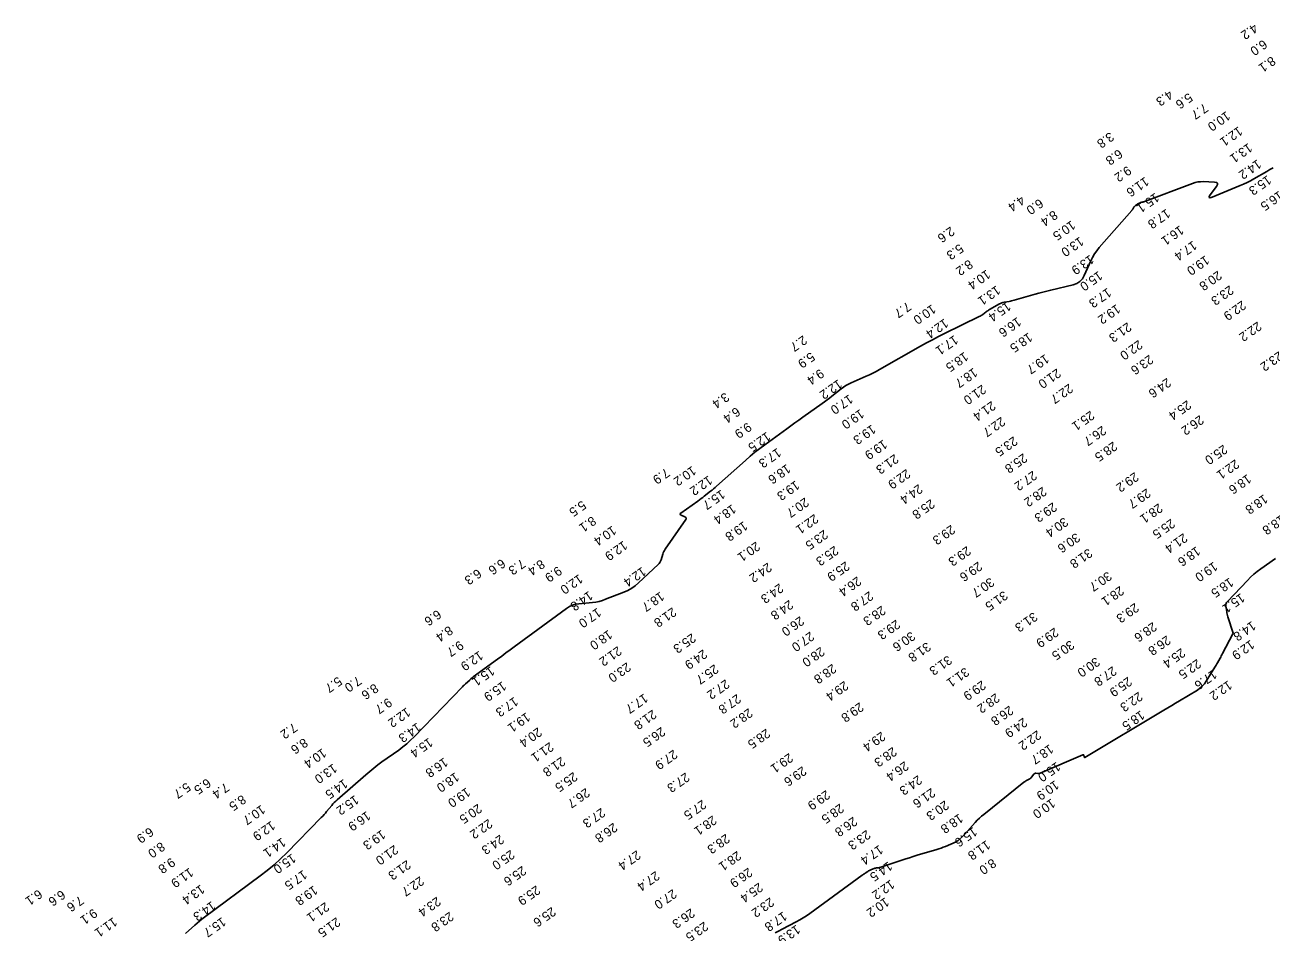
# Model space of a CAD drawing. Extents: x 988130 to 1132882, y 654656 to 841453.
# Drawn here: x 1036057 to 1036739, y 780006 to 780503 of the extents above; entities that cross this region are included whole.
import ezdxf

# ---------------------------------------------------------------- set-up
doc = ezdxf.new("R2010")
doc.units = 0
doc.layers.add('V-TOPO-MAJR', color=7, linetype='Continuous')
doc.layers.add('V-TOPO-SOUN', color=7, linetype='Continuous')

msp = doc.modelspace()

# ---------------------------------------------------------------- linework, layer by layer
at = {"layer": 'V-TOPO-MAJR'}
for points in [[(1036740.11, 780424.72), (1036738.31, 780423.73), (1036736.51, 780422.71), (1036729.38, 780418.56), (1036727.58, 780417.55), (1036725.75, 780416.61), (1036723.88, 780415.74), (1036721.99, 780414.93), (1036706.6, 780408.66), (1036705.55, 780408.33), (1036705.04, 780408.43), (1036705.07, 780408.94), (1036705.65, 780409.89), (1036709.05, 780414.5), (1036709.61, 780415.51), (1036709.61, 780416.25), (1036709.03, 780416.71), (1036707.88, 780416.9), (1036701.76, 780417.11), (1036700.28, 780417.09), (1036698.82, 780416.92), (1036697.38, 780416.61), (1036695.96, 780416.16), (1036668.7, 780405.96), (1036668.58, 780405.92), (1036668.46, 780405.89), (1036668.33, 780405.86), (1036668.2, 780405.83), (1036667.69, 780405.76), (1036667.56, 780405.74), (1036667.44, 780405.7), (1036667.32, 780405.65), (1036667.21, 780405.59), (1036665.97, 780404.89), (1036665.86, 780404.82), (1036665.75, 780404.76), (1036665.65, 780404.69), (1036665.54, 780404.62), (1036665.12, 780404.33), (1036665.02, 780404.25), (1036664.92, 780404.18), (1036664.82, 780404.1), (1036664.72, 780404.02), (1036664.19, 780403.57), (1036664.07, 780403.46), (1036663.96, 780403.35), (1036663.87, 780403.23), (1036663.78, 780403.09), (1036663.19, 780402.1), (1036663.06, 780401.9), (1036662.92, 780401.7), (1036662.77, 780401.5), (1036662.61, 780401.31), (1036644.88, 780380.98), (1036643.51, 780379.29), (1036642.28, 780377.51), (1036641.19, 780375.65), (1036640.24, 780373.7), (1036636.69, 780365.72), (1036635.65, 780363.91), (1036634.3, 780362.47), (1036632.64, 780361.4), (1036630.68, 780360.71), (1036618.34, 780357.73), (1036616.18, 780357.2), (1036614.03, 780356.65), (1036611.88, 780356.07), (1036609.74, 780355.46), (1036598.24, 780352.17), (1036597.57, 780351.99), (1036596.9, 780351.82), (1036596.22, 780351.68), (1036595.54, 780351.56), (1036592.8, 780351.1), (1036592.12, 780350.96), (1036591.47, 780350.76), (1036590.84, 780350.5), (1036590.22, 780350.18), (1036584.77, 780347.05), (1036584.28, 780346.77), (1036583.81, 780346.46), (1036583.35, 780346.14), (1036582.9, 780345.8), (1036581.11, 780344.41), (1036580.66, 780344.08), (1036580.19, 780343.77), (1036579.71, 780343.48), (1036579.21, 780343.22), (1036560.18, 780333.94), (1036556.85, 780332.29), (1036553.56, 780330.58), (1036550.28, 780328.82), (1036547.04, 780327.01), (1036524.59, 780314.25), (1036522.81, 780313.27), (1036521, 780312.33), (1036519.17, 780311.45), (1036517.32, 780310.61), (1036509.12, 780307.03), (1036507.65, 780306.33), (1036506.24, 780305.54), (1036504.88, 780304.67), (1036503.57, 780303.7), (1036498.46, 780299.65), (1036497.17, 780298.65), (1036495.87, 780297.66), (1036494.57, 780296.69), (1036493.24, 780295.73), (1036482.72, 780288.21), (1036480.52, 780286.64), (1036478.33, 780285.07), (1036476.14, 780283.49), (1036473.95, 780281.91), (1036461.79, 780273.11), (1036459.07, 780271.08), (1036456.4, 780268.98), (1036453.78, 780266.81), (1036451.22, 780264.58), (1036435.43, 780250.43), (1036434.61, 780249.71), (1036433.78, 780249), (1036432.95, 780248.31), (1036432.1, 780247.63), (1036428.67, 780244.94), (1036427.82, 780244.27), (1036426.95, 780243.62), (1036426.07, 780242.97), (1036425.19, 780242.33), (1036415.93, 780235.74), (1036415.58, 780235.41), (1036415.49, 780235.11), (1036415.64, 780234.83), (1036416.04, 780234.57), (1036418.13, 780233.59), (1036418.55, 780233.31), (1036418.76, 780232.98), (1036418.75, 780232.59), (1036418.52, 780232.14), (1036407.34, 780215.96), (1036406.92, 780215.3), (1036406.56, 780214.61), (1036406.25, 780213.89), (1036405.99, 780213.15), (1036405.09, 780210.12), (1036404.82, 780209.39), (1036404.46, 780208.72), (1036404.01, 780208.09), (1036403.48, 780207.53), (1036392.74, 780197.53), (1036390.92, 780195.97), (1036388.97, 780194.61), (1036386.9, 780193.44), (1036384.72, 780192.46), (1036374.7, 780188.52), (1036372.95, 780187.9), (1036371.17, 780187.41), (1036369.36, 780187.04), (1036367.52, 780186.81), (1036360.1, 780186.13), (1036358.29, 780185.84), (1036356.56, 780185.32), (1036354.93, 780184.57), (1036353.38, 780183.58), (1036324.68, 780162.49), (1036322.41, 780160.82), (1036320.14, 780159.15), (1036317.86, 780157.48), (1036315.59, 780155.81), (1036302.29, 780146.05), (1036302.11, 780145.92), (1036301.94, 780145.79), (1036301.77, 780145.65), (1036301.61, 780145.5), (1036300.96, 780144.92), (1036300.8, 780144.78), (1036300.63, 780144.63), (1036300.47, 780144.49), (1036300.31, 780144.34), (1036298.05, 780142.32), (1036297.62, 780141.93), (1036297.2, 780141.54), (1036296.79, 780141.13), (1036296.38, 780140.72), (1036269.94, 780113.35), (1036267.95, 780111.37), (1036265.87, 780109.5), (1036263.7, 780107.72), (1036261.45, 780106.04), (1036252.28, 780099.52), (1036250.01, 780097.87), (1036247.78, 780096.15), (1036245.6, 780094.38), (1036243.46, 780092.56), (1036227.8, 780078.86), (1036227, 780078.12), (1036226.22, 780077.36), (1036225.48, 780076.56), (1036224.78, 780075.73), (1036222.01, 780072.36), (1036221.31, 780071.52), (1036220.59, 780070.7), (1036219.86, 780069.9), (1036219.1, 780069.11), (1036200.26, 780049.83), (1036196.8, 780046.43), (1036193.21, 780043.17), (1036189.5, 780040.07), (1036185.66, 780037.11), (1036155.08, 780014.51), (1036153.73, 780013.49), (1036152.41, 780012.44), (1036151.12, 780011.35), (1036149.85, 780010.24), (1036144.84, 780005.7)], [(1036741.29, 780210.93), (1036733.32, 780205.26), (1036731.37, 780203.8), (1036729.49, 780202.25), (1036727.69, 780200.61), (1036725.97, 780198.88), (1036715.02, 780187.33), (1036714.59, 780186.77), (1036714.3, 780186.15), (1036714.18, 780185.49), (1036714.2, 780184.77), (1036714.61, 780181.82), (1036714.72, 780181.08), (1036714.87, 780180.35), (1036715.05, 780179.63), (1036715.26, 780178.92), (1036718.08, 780169.94), (1036718.09, 780169.91), (1036718.09, 780169.88), (1036718.09, 780169.85), (1036718.09, 780169.82), (1036718.06, 780169.69), (1036718.06, 780169.65), (1036718.05, 780169.62), (1036718.03, 780169.59), (1036718.02, 780169.56), (1036712.34, 780158.84), (1036712.01, 780158.21), (1036711.67, 780157.58), (1036711.32, 780156.95), (1036710.98, 780156.33), (1036709.59, 780153.82), (1036709.24, 780153.2), (1036708.88, 780152.58), (1036708.51, 780151.96), (1036708.14, 780151.35), (1036703.38, 780143.67), (1036702.39, 780142.26), (1036701.26, 780140.99), (1036699.98, 780139.87), (1036698.57, 780138.89), (1036688.81, 780132.95), (1036686.68, 780131.66), (1036684.56, 780130.37), (1036682.43, 780129.09), (1036680.29, 780127.82), (1036637.05, 780102.05), (1036636.87, 780101.97), (1036636.74, 780101.99), (1036636.64, 780102.08), (1036636.58, 780102.27), (1036636.43, 780103.18), (1036636.37, 780103.37), (1036636.27, 780103.48), (1036636.12, 780103.51), (1036635.93, 780103.46), (1036612.45, 780093.33), (1036612.17, 780093.23), (1036611.88, 780093.17), (1036611.59, 780093.15), (1036611.29, 780093.16), (1036610.08, 780093.3), (1036609.8, 780093.31), (1036609.54, 780093.24), (1036609.31, 780093.1), (1036609.11, 780092.9), (1036607.81, 780091.21), (1036607.53, 780090.89), (1036607.23, 780090.6), (1036606.89, 780090.35), (1036606.52, 780090.13), (1036605, 780089.34), (1036604.63, 780089.13), (1036604.26, 780088.9), (1036603.91, 780088.66), (1036603.57, 780088.4), (1036581.69, 780070.81), (1036580.46, 780069.78), (1036579.28, 780068.7), (1036578.14, 780067.58), (1036577.04, 780066.4), (1036571.32, 780060.02), (1036570.96, 780059.62), (1036570.59, 780059.24), (1036570.21, 780058.86), (1036569.82, 780058.49), (1036568.25, 780057.03), (1036567.85, 780056.69), (1036567.42, 780056.38), (1036566.96, 780056.11), (1036566.48, 780055.88), (1036560.63, 780053.34), (1036559.48, 780052.87), (1036558.32, 780052.43), (1036557.15, 780052.02), (1036555.97, 780051.65), (1036545.19, 780048.42), (1036543.1, 780047.79), (1036541.01, 780047.14), (1036538.93, 780046.47), (1036536.85, 780045.79), (1036524.83, 780041.8), (1036524.61, 780041.73), (1036524.39, 780041.68), (1036524.16, 780041.64), (1036523.93, 780041.61), (1036523.02, 780041.53), (1036522.79, 780041.5), (1036522.56, 780041.46), (1036522.34, 780041.4), (1036522.12, 780041.32), (1036519.89, 780040.49), (1036519.46, 780040.32), (1036519.04, 780040.12), (1036518.64, 780039.89), (1036518.24, 780039.64), (1036516.7, 780038.6), (1036516.31, 780038.34), (1036515.93, 780038.07), (1036515.55, 780037.8), (1036515.17, 780037.53), (1036486.38, 780016.63), (1036484.6, 780015.38), (1036482.78, 780014.2), (1036480.91, 780013.09), (1036479.01, 780012.05), (1036471.3, 780008.01), (1036469.38, 780006.98), (1036467.48, 780005.92)]]:
    msp.add_lwpolyline(points, dxfattribs=at)

# ---------------------------------------------------------------- texts
at = {"layer": 'V-TOPO-SOUN'}
for s, p in [('4.2', (1036729.47, 780503.88)), ('6.0', (1036734.6, 780495.09)), ('8.1', (1036739.17, 780485.94)), ('4.3', (1036683.03, 780467.47)), ('5.6', (1036693.76, 780465.91)), ('7.7', (1036702.25, 780460.21)), ('10.0 ', (1036714.37, 780455.88)), ('3.8', (1036650.72, 780444.47)), ('12.1 ', (1036721.1, 780447.56)), ('13.1 ', (1036726.48, 780438.44)), ('6.8', (1036655.46, 780435.13)), ('14.2 ', (1036731.37, 780429.5)), ('9.2', (1036660.27, 780425.96)), ('11.6 ', (1036669.86, 780419.94)), ('15.3 ', (1036736.87, 780420.8)), ('4.4', (1036602.03, 780409.71)), ('15.1 ', (1036675.47, 780411.2)), ('16.5 ', (1036743.26, 780412.31)), ('6.0', (1036612.07, 780408.03)), ('17.8 ', (1036681.58, 780402.47)), ('8.4', (1036619.91, 780401.64)), ('10.5 ', (1036629.6, 780396.07)), ('2.6', (1036563.48, 780392.72)), ('16.1 ', (1036688.95, 780393.33)), ('5.3', (1036568.39, 780383.34)), ('13.0 ', (1036634.18, 780387.17)), ('17.4 ', (1036696.12, 780384.97)), ('13.9 ', (1036639.78, 780377.27)), ('19.0 ', (1036702.94, 780376.96)), ('8.2', (1036573.48, 780374.67)), ('10.4 ', (1036583.11, 780369.14)), ('15.0 ', (1036644.48, 780368.42)), ('20.8 ', (1036709.76, 780368.56)), ('13.1 ', (1036588.58, 780360.51)), ('17.3 ', (1036649.33, 780359.18)), ('23.3 ', (1036716.21, 780360.55)), ('7.7', (1036539.73, 780351.56)), ('10.0 ', (1036553.27, 780350.15)), ('15.4 ', (1036594.35, 780351.64)), ('19.2 ', (1036654.25, 780350.27)), ('22.9 ', (1036723, 780352.24)), ('12.4 ', (1036560.09, 780342.4)), ('16.6 ', (1036600, 780343.18)), ('22.2 ', (1036731.55, 780340.75)), ('18.5 ', (1036606.1, 780334.72)), ('21.3 ', (1036660.31, 780340.32)), ('2.7', (1036482.78, 780333.16)), ('17.1 ', (1036565.46, 780333.31)), ('22.0 ', (1036666.37, 780330.64)), ('5.9', (1036487.01, 780324.04)), ('18.5 ', (1036571.01, 780324.15)), ('19.7 ', (1036615.25, 780322.95)), ('23.6 ', (1036672.29, 780322.57)), ('23.2 ', (1036743.18, 780324.49)), ('9.4', (1036492.04, 780314.88)), ('18.7 ', (1036576.04, 780315.43)), ('21.0 ', (1036621.69, 780315.04)), ('12.2 ', (1036502, 780309.14)), ('22.7 ', (1036628.32, 780306.74)), ('24.6 ', (1036681.99, 780309.92)), ('3.4', (1036440.16, 780301.98)), ('17.0 ', (1036507.93, 780300.87)), ('21.0 ', (1036580.74, 780306.22)), ('6.4', (1036446.18, 780293.99)), ('19.0 ', (1036514.01, 780292.84)), ('21.4 ', (1036585.95, 780297.23)), ('25.4 ', (1036693.01, 780297.68)), ('22.7 ', (1036591.23, 780288.59)), ('25.1 ', (1036640.05, 780291.93)), ('26.2 ', (1036699.9, 780289.51)), ('9.9', (1036452.39, 780285.58)), ('12.5 ', (1036462.82, 780280.39)), ('19.3 ', (1036520.36, 780284.37)), ('26.7 ', (1036646.47, 780283.7)), ('19.9 ', (1036526.65, 780276.12)), ('23.5 ', (1036597.98, 780277.91)), ('28.5 ', (1036652.52, 780275.07)), ('25.0 ', (1036712.83, 780273.38)), ('17.3 ', (1036468.63, 780271.59)), ('21.3 ', (1036532.82, 780268.19)), ('25.8 ', (1036603.3, 780268.63)), ('7.9', (1036407.59, 780260.55)), ('10.2 ', (1036422.06, 780261.73)), ('18.6 ', (1036473.78, 780262.78)), ('22.9 ', (1036539.34, 780260.03)), ('27.2 ', (1036608.57, 780259.09)), ('22.1 ', (1036719.3, 780265.32)), ('12.2 ', (1036430.94, 780256.47)), ('19.3 ', (1036478.64, 780253.73)), ('24.4 ', (1036546.01, 780251.75)), ('29.2 ', (1036664.27, 780258.32)), ('18.6 ', (1036725.88, 780257.22)), ('15.7 ', (1036437.92, 780248.74)), ('28.2 ', (1036613.88, 780250.33)), ('29.7 ', (1036670.81, 780249.4)), ('18.8 ', (1036734.94, 780246.23)), ('5.5', (1036361.82, 780242.82)), ('18.4 ', (1036443.92, 780240.73)), ('20.7 ', (1036483.77, 780244.43)), ('25.8 ', (1036552.66, 780243.55)), ('29.3 ', (1036619.52, 780241.8)), ('28.1 ', (1036677.35, 780241.23)), ('8.1', (1036367.3, 780234.25)), ('19.8 ', (1036450.26, 780231.48)), ('22.1 ', (1036488.99, 780235.38)), ('30.4 ', (1036625.65, 780233.64)), ('25.5 ', (1036684.16, 780232.8)), ('18.8 ', (1036744.29, 780234.95)), ('10.4 ', (1036378.37, 780229.03)), ('23.5 ', (1036494.21, 780226.77)), ('29.3 ', (1036563.8, 780229.49)), ('30.6 ', (1036632.18, 780225.1)), ('21.4 ', (1036690.96, 780224.91)), ('12.9 ', (1036384.43, 780220.8)), ('20.1 ', (1036457.06, 780220.32)), ('25.3 ', (1036499.96, 780218)), ('29.3 ', (1036572.42, 780217.84)), ('18.6 ', (1036698.01, 780217.73)), ('31.8 ', (1036638.91, 780216.62)), ('6.3', (1036304.59, 780205.46)), ('6.6', (1036317.68, 780210.95)), ('7.3', (1036328.62, 780210.83)), ('8.4', (1036339.22, 780210.57)), ('9.9', (1036348.57, 780206.92)), ('12.4 ', (1036394.66, 780206.53)), ('24.2 ', (1036463.46, 780208.82)), ('25.9 ', (1036506.06, 780209.49)), ('29.6 ', (1036578.63, 780209.37)), ('19.0 ', (1036707.46, 780209.29)), ('12.0 ', (1036360.08, 780202.49)), ('24.3 ', (1036469.81, 780197.41)), ('26.4 ', (1036512.47, 780201.25)), ('30.7 ', (1036585.21, 780200.71)), ('30.7 ', (1036649.51, 780204.01)), ('18.5 ', (1036716.16, 780200.61)), ('14.8 ', (1036365.53, 780193.32)), ('18.7 ', (1036404.62, 780192.94)), ('27.8 ', (1036519, 780193.15)), ('31.5 ', (1036592.59, 780193.4)), ('28.1 ', (1036656.22, 780196.03)), ('15.1 ', (1036722.36, 780192.12)), ('17.0 ', (1036370.12, 780184.08)), ('21.8 ', (1036411.26, 780184.34)), ('24.8 ', (1036475.19, 780188.37)), ('28.3 ', (1036525.79, 780185.25)), ('29.3 ', (1036664.38, 780186.75)), ('6.6', (1036282.57, 780183.06)), ('26.0 ', (1036481.16, 780179.49)), ('29.3 ', (1036533.72, 780177.58)), ('31.3 ', (1036608.88, 780181.74)), ('14.8 ', (1036728.39, 780176.85)), ('8.4', (1036288.89, 780174.29)), ('18.0 ', (1036376.19, 780172.02)), ('25.3 ', (1036421.88, 780170.13)), ('27.0 ', (1036486.68, 780171.04)), ('30.6 ', (1036541.92, 780171.15)), ('29.9 ', (1036620.39, 780173.24)), ('28.6 ', (1036674.17, 780176.28)), ('9.7', (1036294.76, 780166.15)), ('21.2 ', (1036381.33, 780163.08)), ('31.8 ', (1036550.46, 780165.36)), ('30.5 ', (1036629.02, 780166.37)), ('26.8 ', (1036681.77, 780168.94)), ('12.9 ', (1036727.62, 780166.56)), ('12.9 ', (1036305.48, 780160.54)), ('24.9 ', (1036428.12, 780161.33)), ('28.0 ', (1036492.42, 780162.72)), ('31.3 ', (1036562.04, 780158.06)), ('30.0 ', (1036643.03, 780157.09)), ('25.4 ', (1036689.8, 780162.04)), ('15.1 ', (1036311.78, 780152.1)), ('23.0 ', (1036386.31, 780154.23)), ('25.7 ', (1036434.29, 780153.16)), ('28.8 ', (1036498.83, 780153.42)), ('31.1 ', (1036571.46, 780151.52)), ('27.8 ', (1036652.19, 780152.1)), ('22.5 ', (1036698.42, 780156.08)), ('17.6 ', (1036707.1, 780150.22)), ('5.7', (1036228.24, 780146.47)), ('7.0', (1036238.91, 780146.76)), ('15.9 ', (1036318.17, 780143.87)), ('27.2 ', (1036440.34, 780144.93)), ('29.4 ', (1036505.4, 780144.06)), ('29.9 ', (1036580.6, 780144.31)), ('25.9 ', (1036660.6, 780146.32)), ('12.2 ', (1036715.42, 780144.35)), ('8.6', (1036248.16, 780142.67)), ('17.7 ', (1036395.72, 780137.19)), ('27.8 ', (1036446.58, 780136.9)), ('28.2 ', (1036588.18, 780137.34)), ('22.3 ', (1036666.41, 780138.14)), ('9.7', (1036255.57, 780134.87)), ('12.2 ', (1036265.74, 780129.54)), ('17.3 ', (1036324.68, 780135.36)), ('28.2 ', (1036452.99, 780129.13)), ('29.8 ', (1036513.74, 780132.37)), ('26.8 ', (1036595.7, 780130.55)), ('19.1 ', (1036331.27, 780126.88)), ('21.8 ', (1036400.4, 780128.33)), ('24.9 ', (1036603.31, 780123.96)), ('18.5 ', (1036667.5, 780127.93)), ('7.2', (1036203.79, 780121.14)), ('14.3 ', (1036271.49, 780121.24)), ('20.4 ', (1036337.65, 780118.64)), ('26.5 ', (1036405.19, 780118.88)), ('28.5 ', (1036462.58, 780117.93)), ('29.4 ', (1036525.65, 780116.33)), ('22.2 ', (1036610.91, 780117.05)), ('8.6', (1036209.51, 780112.84)), ('15.4 ', (1036277.94, 780112.99)), ('21.1 ', (1036344.07, 780110.56)), ('18.7 ', (1036617.61, 780109.41)), ('10.4 ', (1036219.69, 780107.22)), ('16.8 ', (1036286.25, 780102.13)), ('21.8 ', (1036350.47, 780102.58)), ('27.9 ', (1036411.86, 780106.46)), ('29.1 ', (1036475.11, 780104.56)), ('28.3 ', (1036531.87, 780107.93)), ('13.0 ', (1036225.58, 780098.84)), ('29.6 ', (1036482.44, 780097.36)), ('26.4 ', (1036538.39, 780100.11)), ('15.0 ', (1036621.45, 780099.78)), ('5.7', (1036145.36, 780088.54)), ('6.5', (1036156.49, 780090.78)), ('14.5 ', (1036231.39, 780090.41)), ('18.0 ', (1036292.37, 780094.08)), ('25.5 ', (1036357.12, 780094.23)), ('27.3 ', (1036418.48, 780093.95)), ('24.3 ', (1036545.7, 780092.48)), ('10.9 ', (1036620.63, 780089.71)), ('7.4', (1036166.49, 780088.42)), ('8.5', (1036175.68, 780081.79)), ('15.2 ', (1036237.45, 780081.59)), ('19.0 ', (1036298.49, 780085.76)), ('26.7 ', (1036363.86, 780085.46)), ('29.9 ', (1036495.37, 780084.31)), ('21.6 ', (1036552.96, 780085.47)), ('10.7 ', (1036186.22, 780076.26)), ('20.5 ', (1036304.82, 780076.84)), ('27.3 ', (1036372.31, 780074.57)), ('27.5 ', (1036427.61, 780079.04)), ('28.5 ', (1036502.93, 780076.91)), ('20.3 ', (1036560.37, 780078.65)), ('10.0 ', (1036618.61, 780079.71)), ('16.9 ', (1036243.92, 780072.85)), ('22.2 ', (1036310.57, 780068.55)), ('28.1 ', (1036433.29, 780070.43)), ('26.8 ', (1036510.26, 780069.76)), ('18.8 ', (1036568.18, 780071.49)), ('6.9', (1036125.1, 780064.05)), ('12.9 ', (1036191.69, 780067.5)), ('19.3 ', (1036252.06, 780062.58)), ('26.8 ', (1036379, 780066.43)), ('23.3 ', (1036517.52, 780062.53)), ('15.6 ', (1036575.89, 780064.13)), ('8.0', (1036131.31, 780055.97)), ('14.1 ', (1036197.5, 780058.34)), ('21.0 ', (1036259.01, 780054.28)), ('24.3 ', (1036316.94, 780059.95)), ('28.3 ', (1036440.49, 780060.39)), ('17.4 ', (1036524.38, 780054.32)), ('11.8 ', (1036583.08, 780056.93)), ('15.0 ', (1036203.03, 780049.57)), ('25.0 ', (1036322.72, 780051.63)), ('27.4 ', (1036391.73, 780051.37)), ('28.1 ', (1036446.74, 780050.99)), ('9.8', (1036136.92, 780047.4)), ('11.9 ', (1036146.94, 780041.86)), ('17.5 ', (1036209.13, 780040.63)), ('21.3 ', (1036265.88, 780046.03)), ('25.6 ', (1036329.09, 780042.83)), ('26.9 ', (1036452.84, 780041.88)), ('14.5 ', (1036529.45, 780045.3)), ('8.0', (1036586.25, 780046.92)), ('22.7 ', (1036273.14, 780037.18)), ('27.4 ', (1036402.1, 780040.01)), ('25.4 ', (1036458.57, 780033.65)), ('12.2 ', (1036530.67, 780035.33)), ('6.1', (1036064.23, 780030)), ('6.6', (1036076.85, 780029.67)), ('13.4 ', (1036153.06, 780032.62)), ('19.8 ', (1036214.93, 780032.12)), ('25.9 ', (1036336.74, 780032.16)), ('27.0 ', (1036411.45, 780030.11)), ('7.6', (1036086.87, 780026.55)), ('14.3 ', (1036159.11, 780023.58)), ('21.1 ', (1036221.27, 780023.02)), ('23.4 ', (1036282.31, 780025.96)), ('25.6 ', (1036345.25, 780020.38)), ('23.2 ', (1036464.73, 780025.59)), ('10.2 ', (1036527.7, 780025.66)), ('9.1', (1036094.29, 780019.52)), ('11.1 ', (1036105.2, 780014.76)), ('15.7 ', (1036164.73, 780014.81)), ('21.5 ', (1036227.36, 780014.72)), ('23.8 ', (1036289.35, 780017.75)), ('26.3 ', (1036421.32, 780019.59)), ('17.8 ', (1036471.84, 780017.9)), ('23.5 ', (1036428.64, 780012.32)), ('13.9 ', (1036479.03, 780010.63))]:
    msp.add_text(s, height=5, rotation=215, dxfattribs=at).set_placement(p)

doc.saveas('drawing.dxf')
